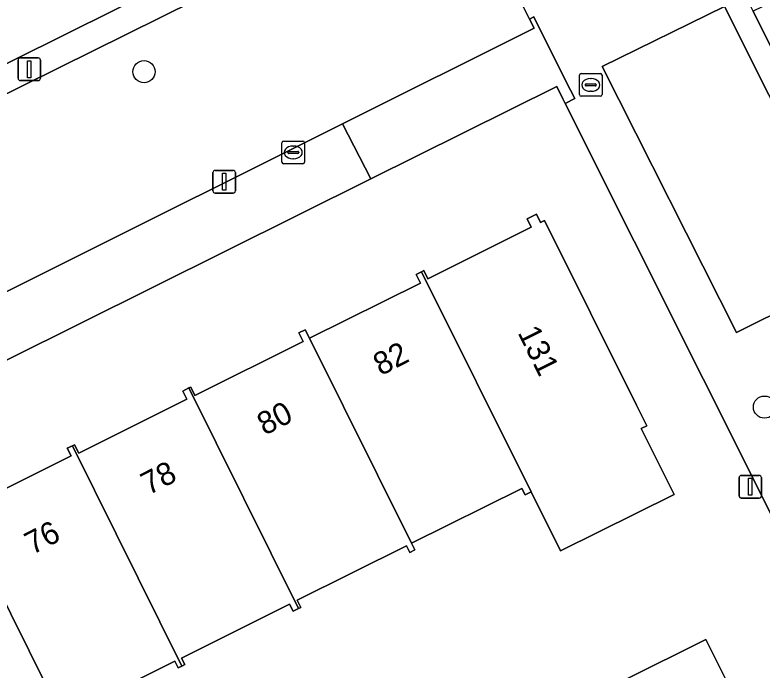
# Model space of a CAD drawing. Extents: x 157793 to 159380, y 380877 to 382313.
# Drawn here: x 158414.16 to 158447.14, y 381509.85 to 381538.76 of the extents above; entities that cross this region are included whole.
import ezdxf

# ---------------------------------------------------------------- set-up
doc = ezdxf.new("R2010")
doc.units = 0
for name, color, linetype in [('IMGEO_Boom', 7, 'Continuous'), ('IMGEO_Brandkraan', 7, 'Continuous'), ('IMGEO_Erf', 7, 'Continuous'), ('IMGEO_Groenvoorziening', 7, 'Continuous'), ('IMGEO_Kolk', 7, 'Continuous'), ('IMGEO_Lichtmast', 7, 'Continuous'), ('IMGEO_Pand', 7, 'Continuous'), ('IMGEO_Pand_nummerreeks', 7, 'Continuous'), ('IMGEO_Parkeervlak_open', 7, 'Continuous'), ('IMGEO_Rijbaan_lokaal_open', 7, 'Continuous'), ('IMGEO_Voetpad_open', 7, 'Continuous')]:
    doc.layers.add(name, color=color, linetype=linetype)

msp = doc.modelspace()

# ---------------------------------------------------------------- linework, layer by layer
at = {"layer": 'IMGEO_Boom'}
for centre in [(158419.857, 381536.253), (158447.245, 381521.454)]:
    msp.add_circle(centre, 0.489, dxfattribs=at)
at = {"layer": 'IMGEO_Brandkraan'}
for p, q in [((158439.077, 381535.242), (158439.077, 381536.094)), ((158439.152, 381536.168), (158440.004, 381536.168)), ((158440.078, 381536.094), (158440.078, 381535.242)), ((158439.565, 381535.948), (158439.59, 381535.948)), ((158439.336, 381535.662), (158439.336, 381535.674)), ((158439.774, 381535.625), (158439.376, 381535.625)), ((158439.379, 381535.711), (158439.777, 381535.711)), ((158439.82, 381535.674), (158439.82, 381535.662)), ((158440.004, 381535.168), (158439.152, 381535.168)), ((158439.588, 381535.388), (158439.563, 381535.388))]:
    msp.add_line(p, q, dxfattribs=at)
for points in [[(158439.077, 381535.242), (158439.077, 381536.094)], [(158439.152, 381536.168), (158440.004, 381536.168)], [(158440.078, 381536.094), (158440.078, 381535.242)], [(158440.004, 381535.168), (158439.152, 381535.168)]]:
    msp.add_lwpolyline(points, dxfattribs=at)
for centre, radius, start, end in [((158439.154, 381536.092), 0.0765, 91.552, 178.448), ((158439.154, 381536.092), 0.0765, 91.552, 178.448), ((158440.002, 381536.092), 0.0765, 1.552, 88.448), ((158440.002, 381536.092), 0.0765, 1.552, 88.448), ((158439.376, 381535.671), 0.0403, 85.8775, 175.7526), ((158439.373, 381535.661), 0.0366, 178.938, 274.7102), ((158439.777, 381535.668), 0.043, 264.8664, 352.4533), ((158439.781, 381535.673), 0.0386, 1.7309, 96.639), ((158439.154, 381535.244), 0.0765, 181.552, 268.448), ((158439.154, 381535.244), 0.0765, 181.552, 268.448), ((158440.002, 381535.244), 0.0765, 271.552, 358.448), ((158440.002, 381535.244), 0.0765, 271.552, 358.448)]:
    msp.add_arc(centre, radius, start, end, dxfattribs=at)
for centre, major_axis, ratio, start_param, end_param in [((158439.564, 381535.668), (-0.387, 0.002), 0.722429, 4.712389, 7.853982), ((158439.589, 381535.668), (-0.39, 0.002), 0.717154, 1.570796, 4.712389)]:
    msp.add_ellipse(centre, major_axis=major_axis, ratio=ratio, start_param=start_param, end_param=end_param, dxfattribs=at)
at = {"layer": 'IMGEO_Erf'}
for points in [[(158411.008, 381505.149), (158416.609, 381493.625), (158417.1, 381492.563), (158431.631, 381500), (158451.008, 381509.429), (158450.63, 381510.551), (158438.452, 381534.844), (158438.344, 381535.058), (158438.072, 381535.602), (158429.862, 381531.521), (158404.227, 381518.778)], [(158411.831, 381516.905), (158416.642, 381519.3), (158416.473, 381519.638), (158416.695, 381519.749), (158416.791, 381519.797), (158416.978, 381519.423), (158421.751, 381521.799), (158421.569, 381522.164), (158421.839, 381522.298), (158421.917, 381522.337), (158422.098, 381521.973), (158426.879, 381524.353), (158426.692, 381524.729), (158426.973, 381524.869), (158427.162, 381524.49), (158432.061, 381526.929), (158431.872, 381527.311), (158432.111, 381527.43), (158432.204, 381527.476), (158432.382, 381527.118), (158436.948, 381529.391), (158436.766, 381529.758), (158437.182, 381529.965), (158437.364, 381529.599), (158437.537, 381529.685), (158441.59, 381521.541), (158442.047, 381520.624), (158441.807, 381520.504), (158441.932, 381520.253), (158443.251, 381517.602), (158438.244, 381515.11), (158436.947, 381517.715), (158436.674, 381517.579), (158436.529, 381517.871), (158431.661, 381515.448), (158431.809, 381515.152), (158431.584, 381515.04), (158431.438, 381515.334), (158426.62, 381512.935), (158426.776, 381512.62), (158426.68, 381512.572), (158426.438, 381512.452), (158426.286, 381512.758), (158421.509, 381510.38), (158421.653, 381510.092), (158421.532, 381510.032), (158421.358, 381509.945), (158421.211, 381510.241), (158416.419, 381507.855)]]:
    msp.add_lwpolyline(points, dxfattribs=at)
msp.add_lwpolyline([(158441.074, 381509.424), (158444.658, 381511.208), (158446.096, 381508.319), (158442.512, 381506.535), (158438.56, 381504.568), (158437.122, 381507.457)], close=True, dxfattribs=at)
at = {"layer": 'IMGEO_Groenvoorziening'}
for points in [[(158428.618, 381533.96), (158437.073, 381538.18), (158436.876, 381538.575), (158435.711, 381540.909), (158433.89, 381540.02), (158433.008, 381541.825), (158429.645, 381543.144), (158399.498, 381528.222), (158403, 381521.175)], [(158445.475, 381539.134), (158440.085, 381536.477), (158446.012, 381524.748), (158451.362, 381527.404)]]:
    msp.add_lwpolyline(points, close=True, dxfattribs=at)
at = {"layer": 'IMGEO_Kolk'}
for p, q in [((158425.943, 381532.266), (158425.943, 381533.118)), ((158426.018, 381533.192), (158426.87, 381533.192)), ((158426.944, 381533.118), (158426.944, 381532.266)), ((158426.431, 381532.972), (158426.456, 381532.972)), ((158426.202, 381532.686), (158426.202, 381532.698)), ((158426.64, 381532.649), (158426.242, 381532.649)), ((158426.245, 381532.735), (158426.643, 381532.735)), ((158426.686, 381532.698), (158426.686, 381532.686)), ((158426.87, 381532.192), (158426.018, 381532.192)), ((158426.454, 381532.412), (158426.429, 381532.412))]:
    msp.add_line(p, q, dxfattribs=at)
for points in [[(158425.943, 381532.266), (158425.943, 381533.118)], [(158426.018, 381533.192), (158426.87, 381533.192)], [(158426.944, 381533.118), (158426.944, 381532.266)], [(158426.87, 381532.192), (158426.018, 381532.192)]]:
    msp.add_lwpolyline(points, dxfattribs=at)
for centre, radius, start, end in [((158426.02, 381533.116), 0.0765, 91.552, 178.448), ((158426.02, 381533.116), 0.0765, 91.552, 178.448), ((158426.868, 381533.116), 0.0765, 1.552, 88.448), ((158426.868, 381533.116), 0.0765, 1.552, 88.448), ((158426.242, 381532.695), 0.0403, 85.8775, 175.7526), ((158426.239, 381532.685), 0.0366, 178.938, 274.7102), ((158426.643, 381532.692), 0.043, 264.8664, 352.4533), ((158426.647, 381532.697), 0.0386, 1.7309, 96.639), ((158426.02, 381532.268), 0.0765, 181.552, 268.448), ((158426.02, 381532.268), 0.0765, 181.552, 268.448), ((158426.868, 381532.268), 0.0765, 271.552, 358.448), ((158426.868, 381532.268), 0.0765, 271.552, 358.448)]:
    msp.add_arc(centre, radius, start, end, dxfattribs=at)
for centre, major_axis, ratio, start_param, end_param in [((158426.43, 381532.692), (-0.387, 0.002), 0.722429, 4.712389, 7.853982), ((158426.455, 381532.692), (-0.39, 0.002), 0.717154, 1.570796, 4.712389)]:
    msp.add_ellipse(centre, major_axis=major_axis, ratio=ratio, start_param=start_param, end_param=end_param, dxfattribs=at)
at = {"layer": 'IMGEO_Lichtmast'}
for p, q in [((158414.299, 381535.961), (158414.299, 381536.761)), ((158414.299, 381536.761), (158414.299, 381535.961)), ((158414.399, 381536.861), (158415.189, 381536.861)), ((158415.189, 381536.861), (158414.399, 381536.861)), ((158415.289, 381536.761), (158415.289, 381535.961)), ((158415.289, 381535.961), (158415.289, 381536.761)), ((158415.189, 381535.861), (158414.399, 381535.861)), ((158414.399, 381535.861), (158415.189, 381535.861)), ((158422.9, 381531.001), (158422.9, 381531.801)), ((158422.9, 381531.801), (158422.9, 381531.001)), ((158423, 381531.901), (158423.79, 381531.901)), ((158423.79, 381531.901), (158423, 381531.901)), ((158423.89, 381531.801), (158423.89, 381531.001)), ((158423.89, 381531.001), (158423.89, 381531.801)), ((158423.79, 381530.901), (158423, 381530.901)), ((158423, 381530.901), (158423.79, 381530.901)), ((158446.121, 381517.544), (158446.121, 381518.344)), ((158446.121, 381518.344), (158446.121, 381517.544)), ((158446.221, 381518.444), (158447.011, 381518.444)), ((158447.011, 381518.444), (158446.221, 381518.444)), ((158447.111, 381518.344), (158447.111, 381517.544)), ((158447.111, 381517.544), (158447.111, 381518.344)), ((158447.011, 381517.444), (158446.221, 381517.444)), ((158446.221, 381517.444), (158447.011, 381517.444))]:
    msp.add_line(p, q, dxfattribs=at)
for points in [[(158414.719, 381536.736), (158414.869, 381536.736), (158414.869, 381535.986), (158414.719, 381535.986), (158414.719, 381536.736)], [(158423.32, 381531.776), (158423.47, 381531.776), (158423.47, 381531.026), (158423.32, 381531.026), (158423.32, 381531.776)], [(158446.541, 381518.319), (158446.691, 381518.319), (158446.691, 381517.569), (158446.541, 381517.569), (158446.541, 381518.319)]]:
    msp.add_lwpolyline(points, dxfattribs=at)
for centre, start, end in [((158414.399, 381536.761), 90, 180), ((158414.399, 381536.761), 90, 180), ((158415.189, 381536.761), 0, 90), ((158415.189, 381536.761), 360, 90), ((158414.399, 381535.961), 180, 270), ((158414.399, 381535.961), 180, 270), ((158415.189, 381535.961), 270, 0), ((158415.189, 381535.961), 270, 0), ((158423, 381531.801), 90, 180), ((158423, 381531.801), 90, 180), ((158423.79, 381531.801), 0, 90), ((158423.79, 381531.801), 360, 90), ((158423, 381531.001), 180, 270), ((158423, 381531.001), 180, 270), ((158423.79, 381531.001), 270, 0), ((158423.79, 381531.001), 270, 0), ((158446.221, 381518.344), 90, 180), ((158446.221, 381518.344), 90, 180), ((158447.011, 381518.344), 0, 90), ((158447.011, 381518.344), 360, 90), ((158446.221, 381517.544), 180, 270), ((158446.221, 381517.544), 180, 270), ((158447.011, 381517.544), 270, 0), ((158447.011, 381517.544), 270, 0)]:
    msp.add_arc(centre, 0.1, start, end, dxfattribs=at)
at = {"layer": 'IMGEO_Pand'}
for points in [[(158432.111, 381527.43), (158436.947, 381517.715), (158438.244, 381515.11), (158443.251, 381517.602), (158441.932, 381520.253), (158441.807, 381520.504), (158442.047, 381520.624), (158441.59, 381521.541), (158437.537, 381529.685), (158437.364, 381529.599), (158437.182, 381529.965), (158436.766, 381529.758), (158436.948, 381529.391), (158432.382, 381527.118), (158432.204, 381527.476)], [(158432.111, 381527.43), (158431.872, 381527.311), (158432.061, 381526.929), (158427.162, 381524.49), (158431.661, 381515.448), (158436.529, 381517.871), (158436.674, 381517.579), (158436.947, 381517.715)], [(158427.162, 381524.49), (158426.973, 381524.869), (158426.692, 381524.729), (158426.879, 381524.353), (158422.098, 381521.973), (158421.917, 381522.337), (158421.839, 381522.298), (158426.68, 381512.572), (158426.776, 381512.62), (158426.62, 381512.935), (158431.438, 381515.334), (158431.584, 381515.04), (158431.809, 381515.152), (158431.661, 381515.448)], [(158426.68, 381512.572), (158421.839, 381522.298), (158421.569, 381522.164), (158421.751, 381521.799), (158416.978, 381519.423), (158416.791, 381519.797), (158416.695, 381519.749), (158421.532, 381510.032), (158421.653, 381510.092), (158421.509, 381510.38), (158426.286, 381512.758), (158426.438, 381512.452)], [(158411.547, 381517.208), (158416.394, 381507.47), (158416.567, 381507.556), (158416.419, 381507.855), (158421.211, 381510.241), (158421.358, 381509.945), (158421.532, 381510.032), (158416.695, 381519.749), (158416.473, 381519.638), (158416.642, 381519.3), (158411.831, 381516.905), (158411.654, 381517.261)], [(158411.547, 381517.208), (158411.336, 381517.103), (158411.498, 381516.776), (158406.984, 381514.529), (158406.838, 381514.823), (158406.535, 381514.672), (158406.682, 381514.378), (158406.467, 381514.271), (158408.695, 381509.795), (158411.008, 381505.149), (158411.224, 381505.257), (158411.383, 381504.937), (158411.719, 381505.105), (158411.559, 381505.427), (158416.104, 381507.69), (158416.249, 381507.398), (158416.394, 381507.47)], [(158442.512, 381506.535), (158446.096, 381508.319), (158444.658, 381511.208), (158441.074, 381509.424)]]:
    msp.add_lwpolyline(points, close=True, dxfattribs=at)
at = {"layer": 'IMGEO_Parkeervlak_open'}
msp.add_lwpolyline([(158380.846, 381520.256), (158427.421, 381543.393)], dxfattribs=at)
at = {"layer": 'IMGEO_Rijbaan_lokaal_open'}
msp.add_lwpolyline([(158464.439, 381514.502), (158464.363, 381514.655), (158451.325, 381541.148), (158446.748, 381538.923), (158452.319, 381527.669), (158456.407, 381519.386), (158458.407, 381515.345), (158458.491, 381515.176)], dxfattribs=at)
at = {"layer": 'IMGEO_Voetpad_open'}
for points in [[(158398.164, 381527.551), (158401.658, 381520.527), (158403, 381521.175), (158399.498, 381528.222), (158429.645, 381543.144), (158433.86, 381545.373), (158432.92, 381547.325), (158432.492, 381548.198), (158430.537, 381547.261), (158429.532, 381546.784)], [(158442.789, 381543.991), (158443.973, 381541.608), (158442.796, 381541.042), (158440.882, 381540.09), (158438.687, 381539.128), (158436.411, 381543.694), (158434.347, 381544.362), (158433.86, 381545.373), (158429.645, 381543.144), (158433.008, 381541.825), (158433.89, 381540.02), (158435.711, 381540.909), (158436.876, 381538.575), (158437.056, 381538.669), (158438.495, 381535.81), (158438.871, 381535.064), (158438.452, 381534.844), (158450.63, 381510.551), (158451.008, 381509.429)], [(158452.319, 381527.669), (158446.748, 381538.923), (158443.893, 381544.648)], [(158427.421, 381543.393), (158380.846, 381520.256)], [(158429.862, 381531.521), (158428.618, 381533.96), (158403, 381521.175), (158401.658, 381520.527), (158376.436, 381508.005), (158375.088, 381507.338), (158349.93, 381494.878), (158348.584, 381494.228), (158326.422, 381483.272), (158325.707, 381482.947)], [(158327.204, 381480.491), (158349.769, 381491.708), (158351.122, 381492.381), (158366.45, 381500), (158402.954, 381518.145), (158404.227, 381518.778), (158429.862, 381531.521)]]:
    msp.add_lwpolyline(points, dxfattribs=at)
for points in [[(158446.012, 381524.748), (158440.085, 381536.477), (158445.475, 381539.134), (158451.362, 381527.404)], [(158428.618, 381533.96), (158429.862, 381531.521), (158438.072, 381535.602), (158438.344, 381535.058), (158438.452, 381534.844), (158438.871, 381535.064), (158438.495, 381535.81), (158437.056, 381538.669), (158436.876, 381538.575), (158437.073, 381538.18)]]:
    msp.add_lwpolyline(points, close=True, dxfattribs=at)

# ---------------------------------------------------------------- texts
at = {"layer": 'IMGEO_Pand_nummerreeks'}
for s, rotation, p in [('131', 296.459, (158436.333, 381524.743)), ('82', 27.1639, (158430.307, 381522.818)), ('80', 27.1639, (158425.183, 381520.188)), ('78', 27.1638, (158420.054, 381517.556)), ('76', 27.1638, (158414.922, 381514.924))]:
    msp.add_text(s, height=1, rotation=rotation, dxfattribs=at).set_placement(p)

doc.saveas('drawing.dxf')
